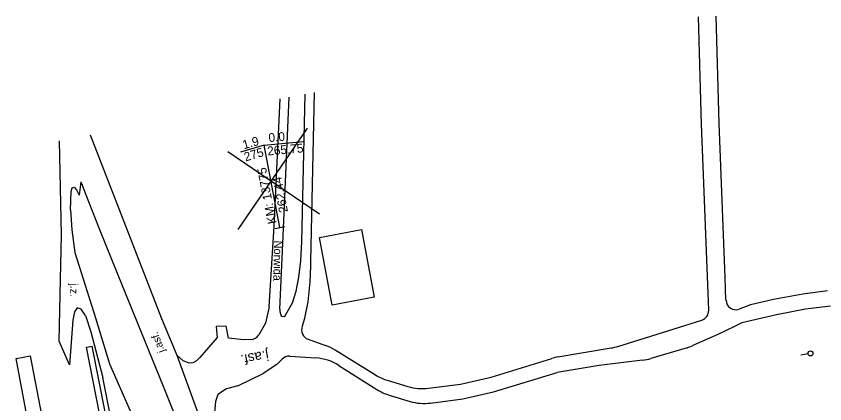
# Model space of a CAD drawing. Extents: x 6541740 to 6566395, y 5525066 to 5530361.
# Drawn here: x 6564410.2 to 6564492.5, y 5527892.3 to 5527931.7 of the extents above; entities that cross this region are included whole.
import ezdxf

# ---------------------------------------------------------------- set-up
doc = ezdxf.new("R2010")
doc.units = 0
for name, color, linetype in [('Domyślna', 7, 'Continuous'), ('ps_wymiarowanie', 7, 'Continuous'), ('TOR_PRZEK_P-teren istniejacy', 7, 'Continuous'), ('TOR_PRZEK_P-uklad odniesienia', 7, 'Continuous'), ('TOR_PS_ODW-osadniki', 7, 'Continuous'), ('TOR_PS_T-wypelnienia', 7, 'Continuous')]:
    doc.layers.add(name, color=color, linetype=linetype)

# ---------------------------------------------------------------- blocks, each defined once
blk = doc.blocks.new('POINT_DISPLAY')
at = {"layer": 'Domyślna'}
blk.add_line((0, 0), (0, 0), dxfattribs=at)
blk = doc.blocks.new('4302_6')
at = {"layer": 'Domyślna'}
blk.add_line((0.25, 0), (1, 0), dxfattribs=at)
blk.add_circle((0, 0), 0.25, dxfattribs=at)
blk.add_blockref('POINT_DISPLAY', (0, 0), dxfattribs=at)

msp = doc.modelspace()

# ---------------------------------------------------------------- linework, layer by layer
at = {"layer": 'ps_wymiarowanie'}
for p, q in [((6564441.069, 5527909.179), (6564445.333, 5527909.973)), ((6564445.333, 5527909.973), (6564446.636, 5527903.091)), ((6564442.372, 5527902.296), (6564441.069, 5527909.179)), ((6564446.636, 5527903.091), (6564442.372, 5527902.296)), ((6564417.378, 5527898.015), (6564417.971, 5527898.128)), ((6564418.695, 5527891.291), (6564417.378, 5527898.015)), ((6564419.275, 5527891.456), (6564417.971, 5527898.128))]:
    msp.add_line(p, q, dxfattribs=at)
msp.add_lwpolyline([(6564414.691, 5527903.384), (6564414.851, 5527909.424), (6564414.643, 5527918.999)], dxfattribs=at)
msp.add_lwpolyline([(6564412.966, 5527890.271), (6564411.536, 5527890), (6564410.232, 5527896.881), (6564411.662, 5527897.152)], close=True, dxfattribs=at)
at = {"layer": 'TOR_PRZEK_P-uklad odniesienia'}
for p, q in [((6564432.818, 5527909.969), (6564439.84, 5527920.277)), ((6564441.072, 5527911.533), (6564431.753, 5527917.883))]:
    msp.add_line(p, q, dxfattribs=at)
at = {"layer": 'TOR_PS_ODW-osadniki'}
for p, q in [((6564435.456, 5527918.558), (6564433.047, 5527917.845)), ((6564435.456, 5527918.558), (6564439.408, 5527918.907)), ((6564437.049, 5527910.184), (6564435.456, 5527918.558)), ((6564436.557, 5527910.091), (6564437.54, 5527910.277))]:
    msp.add_line(p, q, dxfattribs=at)
at = {"layer": 'TOR_PS_T-wypelnienia'}
for p, q in [((6564416.812, 5527914.817), (6564416.628, 5527913.464)), ((6564415.75, 5527911.974), (6564415.817, 5527913.829)), ((6564437.529, 5527901.098), (6564438.319, 5527902.535)), ((6564437.529, 5527901.098), (6564437.26, 5527901.13)), ((6564420.6, 5527887.119), (6564419.045, 5527894.93)), ((6564432.779, 5527894.074), (6564435.344, 5527895.334))]:
    msp.add_line(p, q, dxfattribs=at)
for points in [[(6564480.65, 5527901.766), (6564479.925, 5527920.682), (6564479.621, 5527931.607)], [(6564482.323, 5527905.114), (6564481.724, 5527920.741), (6564481.42, 5527931.657)], [(6564437.045, 5527901.88), (6564437.343, 5527908.545), (6564438.007, 5527923.428)], [(6564439.27, 5527908.71), (6564439.627, 5527923.735)], [(6564440.198, 5527906.71), (6564440.557, 5527923.911)], [(6564435.966, 5527902.133), (6564436.479, 5527910.326), (6564437.09, 5527923.254)], [(6564417.753, 5527919.589), (6564425.019, 5527900.934), (6564426.57, 5527897.194), (6564430.844, 5527885.498), (6564432.056, 5527882.186)], [(6564416.812, 5527914.817), (6564417.585, 5527912.837), (6564418.7, 5527909.98), (6564420.571, 5527905.381), (6564424.44, 5527895.872), (6564425.174, 5527894.043), (6564427.036, 5527889.402), (6564427.349, 5527888.622), (6564430.034, 5527881.761)], [(6564415.817, 5527913.829), (6564415.932, 5527914.221), (6564416.13, 5527914.289), (6564416.376, 5527914.022), (6564416.628, 5527913.464)], [(6564415.75, 5527911.974), (6564415.881, 5527909.937), (6564416.209, 5527907.649)], [(6564438.319, 5527902.535), (6564438.695, 5527903.696), (6564438.982, 5527905.128), (6564439.174, 5527906.808), (6564439.27, 5527908.71)], [(6564416.209, 5527907.649), (6564418.309, 5527901.017), (6564419.716, 5527896.314), (6564422.561, 5527889.869)], [(6564439.338, 5527900.188), (6564439.595, 5527900.981), (6564439.926, 5527902.635), (6564440.119, 5527904.666), (6564440.18, 5527906.25), (6564440.198, 5527906.71)], [(6564482.412, 5527902.786), (6564482.323, 5527905.114)], [(6564492.744, 5527903.759), (6564490.21, 5527903.399), (6564487.258, 5527902.849), (6564484.915, 5527902.305), (6564483.752, 5527901.884)], [(6564416.009, 5527900.752), (6564415.649, 5527896.216), (6564414.617, 5527898.644), (6564414.691, 5527903.384)], [(6564417.293, 5527901.225), (6564416.842, 5527901.876), (6564416.444, 5527902.014), (6564416.153, 5527901.622), (6564416.009, 5527900.752)], [(6564435.966, 5527902.133), (6564435.6, 5527900.454), (6564434.907, 5527899.276)], [(6564493.025, 5527902.189), (6564490.497, 5527901.868), (6564487.549, 5527901.319), (6564484.006, 5527900.497), (6564483.261, 5527900.132)], [(6564417.293, 5527901.225), (6564417.823, 5527899.564), (6564419.045, 5527894.93)], [(6564437.045, 5527901.88), (6564437.056, 5527901.653), (6564437.108, 5527901.402), (6564437.184, 5527901.207), (6564437.26, 5527901.13)], [(6564471.409, 5527898.095), (6564479.95, 5527900.774)], [(6564434.08, 5527898.784), (6564433.333, 5527898.757), (6564431.837, 5527898.92), (6564431.577, 5527900.15), (6564430.571, 5527900.128), (6564430.667, 5527898.99), (6564428.893, 5527896.961)], [(6564439.319, 5527900.142), (6564439.338, 5527900.188)], [(6564483.261, 5527900.132), (6564481.585, 5527899.309)], [(6564439.914, 5527898.825), (6564441.698, 5527898.196)], [(6564481.585, 5527899.309), (6564479.043, 5527898.183)], [(6564465.326, 5527897.021), (6564470.745, 5527897.935)], [(6564478.45, 5527897.964), (6564474.768, 5527896.864)], [(6564428.092, 5527896.432), (6564427.824, 5527896.383), (6564427.302, 5527896.59), (6564427.218, 5527896.623), (6564426.57, 5527897.194)], [(6564438.055, 5527897.1), (6564440.712, 5527896.924)], [(6564442.669, 5527897.732), (6564446.755, 5527895.203)], [(6564428.811, 5527896.878), (6564428.586, 5527896.674)], [(6564437.267, 5527896.794), (6564436.744, 5527896.248), (6564435.344, 5527895.334)], [(6564452.152, 5527893.855), (6564455.409, 5527894.273), (6564458.526, 5527894.976), (6564464.689, 5527896.87)], [(6564473.925, 5527896.689), (6564469.509, 5527896.166), (6564465.244, 5527895.456)], [(6564443.056, 5527896.16), (6564446.915, 5527893.717)], [(6564452.364, 5527892.339), (6564455.641, 5527892.76), (6564458.764, 5527893.465), (6564465.244, 5527895.456)], [(6564447.946, 5527894.666), (6564450.074, 5527894.026)], [(6564432.779, 5527894.074), (6564431.618, 5527893.791), (6564430.735, 5527893.222)], [(6564430.735, 5527893.222), (6564430.495, 5527892.482), (6564430.392, 5527891.367), (6564430.435, 5527889.968), (6564430.62, 5527888.403)], [(6564448.149, 5527893.154), (6564450.286, 5527892.51)]]:
    msp.add_lwpolyline(points, dxfattribs=at)
for centre, radius, start, end in [((6564483.412, 5527902.824), 1, 182.19644, 289.9314), ((6564479.651, 5527901.728), 1, 287.41362, 2.19644), ((6564440.247, 5527899.768), 1, 158.03434, 250.59533), ((6564434.045, 5527899.783), 1, 272.03311, 329.52952), ((6564440.037, 5527893.48), 5, 58.24408, 70.59533), ((6564469.913, 5527902.866), 5, 279.57903, 287.41362), ((6564477.018, 5527902.755), 5, 286.63974, 293.88713), ((6564437.989, 5527896.103), 1, 86.20854, 136.22962), ((6564427.915, 5527897.416), 1, 280.20695, 312.1561), ((6564428.27, 5527895.447), 1, 100.20695, 100.20743), ((6564428.14, 5527897.619), 1, 312.1561, 318.8333), ((6564440.381, 5527891.935), 5, 57.66304, 86.20854), ((6564466.158, 5527892.09), 5, 99.57903, 107.0798), ((6564473.337, 5527901.654), 5, 276.75646, 286.63974), ((6564449.386, 5527899.454), 5, 238.24408, 253.25465), ((6564451.514, 5527898.814), 5, 253.25465, 277.32249), ((6564449.589, 5527897.942), 5, 237.66304, 253.25465), ((6564451.727, 5527897.298), 5, 253.25465, 277.32249)]:
    msp.add_arc(centre, radius, start, end, dxfattribs=at)

# ---------------------------------------------------------------- block references
at = {"layer": 'Domyślna', "rotation": -169.4329109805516}
msp.add_blockref('4302_6', (6564491.003, 5527897.386), dxfattribs=at)

# ---------------------------------------------------------------- texts
at = {"layer": 'TOR_PRZEK_P-teren istniejacy'}
for s, height, rotation, p in [('Norwida', 0.8363, 268.94152, (6564436.454, 5527908.859)), ('j.z.', 0.7854, 270.23916, (6564415.735, 5527904.483)), ('j.asf.', 0.77, 110.864, (6564425.365, 5527897.606)), ('j.asf.', 1.0187, 189.98297, (6564435.817, 5527897.701))]:
    msp.add_text(s, height=height, rotation=rotation, dxfattribs=at).set_placement(p)
at = {"layer": 'TOR_PS_ODW-osadniki'}
for s, rotation, p in [('1.9', 16.47674, (6564433.397, 5527918.12)), ('0.0', 5.05556, (6564435.932, 5527918.851)), ('265.75', 5.05556, (6564435.804, 5527917.496)), ('275', 16.47674, (6564433.553, 5527916.888)), ('KM: 13775', 100.76615, (6564436.71, 5527910.629)), ('262.44', 100.74803, (6564437.873, 5527911.785))]:
    msp.add_text(s, height=0.9, rotation=rotation, dxfattribs=at).set_placement(p)

doc.saveas('drawing.dxf')
